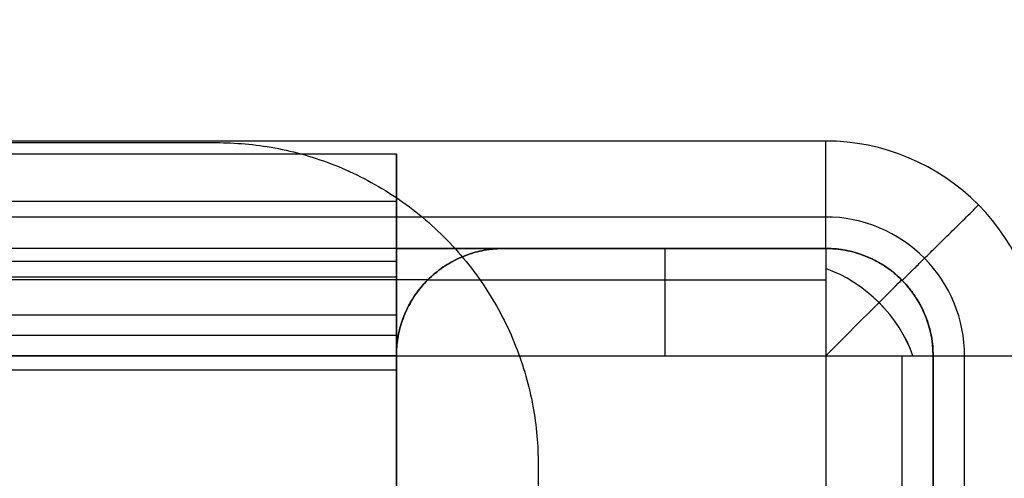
# Model space of a CAD drawing. Header units: millimetres. Extents: x -5.2 to 52, y -94.6 to -40.1.
# Tile 730 of 1056: x 45.486 to 46.403, y -45.235 to -44.808. Entities that reach past the tile are written whole.
import ezdxf

# ---------------------------------------------------------------- set-up
doc = ezdxf.new("R2010")
doc.units = ezdxf.units.MM
doc.header["$MEASUREMENT"] = 0
for name, color, linetype, true_color in [('METALLO', 7, 'Continuous', 0x000000), ('PLASTICA', 7, 'Continuous', 0x000000), ('RUOTE', 7, 'Continuous', 0x000000)]:
    doc.layers.add(name, color=color, linetype=linetype, true_color=true_color)

msp = doc.modelspace()

# ---------------------------------------------------------------- linework, layer by layer
at = {"layer": 'METALLO'}
for points, weights in [([(46.66902, -45.2227, -6.60043), (46.66902, -44.2227, -6.60043), (45.66902, -44.2227, -6.60043)], [1, 0.707106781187, 1]), ([(46.66902, -45.2227, -5.60043), (46.66902, -44.2227, -5.60043), (45.66902, -44.2227, -5.60043)], [1, 0.707106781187, 1]), ([(46.66902, -45.2227, 7.64875), (46.66902, -44.2227, 7.64875), (45.66902, -44.2227, 7.64875)], [1, 0.707106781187, 1]), ([(46.66902, -45.2227, 8.64875), (46.66902, -44.2227, 8.64875), (45.66902, -44.2227, 8.64875)], [1, 0.707106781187, 1]), ([(45.66902, -44.9227, -6.60043), (45.96902, -44.9227, -6.60043), (45.96902, -45.2227, -6.60043)], [1, 0.707106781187, 1]), ([(45.66902, -44.9227, -5.60043), (45.96902, -44.9227, -5.60043), (45.96902, -45.2227, -5.60043)], [1, 0.707106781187, 1]), ([(45.66902, -44.9227, 7.64875), (45.96902, -44.9227, 7.64875), (45.96902, -45.2227, 7.64875)], [1, 0.707106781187, 1]), ([(45.66902, -44.9227, 8.64875), (45.96902, -44.9227, 8.64875), (45.96902, -45.2227, 8.64875)], [1, 0.707106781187, 1]), ([(45.83682, -45.08357, -50.4), (45.83682, -44.93357, -50.4), (45.83682, -44.93357, -50.55)], [1, 0.707106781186, 1]), ([(45.83682, -44.93357, -52.45), (45.83682, -44.93357, -52.6), (45.83682, -45.08357, -52.6)], [1, 0.707106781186, 1]), ([(45.83682, -45.08357, -35.4), (45.83682, -44.93357, -35.4), (45.83682, -44.93357, -35.55)], [1, 0.707106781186, 1]), ([(45.83682, -44.93357, -37.45), (45.83682, -44.93357, -37.6), (45.83682, -45.08357, -37.6)], [1, 0.707106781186, 1]), ([(45.83682, -45.08357, -20.4), (45.83682, -44.93357, -20.4), (45.83682, -44.93357, -20.55)], [1, 0.707106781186, 1]), ([(45.83682, -44.93357, -22.45), (45.83682, -44.93357, -22.6), (45.83682, -45.08357, -22.6)], [1, 0.707106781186, 1]), ([(45.83682, -45.08357, -50.45), (45.83682, -44.98357, -50.45), (45.83682, -44.98357, -50.55)], [1, 0.707106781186, 1]), ([(45.83682, -44.98357, -52.45), (45.83682, -44.98357, -52.55), (45.83682, -45.08357, -52.55)], [1, 0.707106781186, 1]), ([(45.83682, -45.08357, -35.45), (45.83682, -44.98357, -35.45), (45.83682, -44.98357, -35.55)], [1, 0.707106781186, 1]), ([(45.83682, -44.98357, -37.45), (45.83682, -44.98357, -37.55), (45.83682, -45.08357, -37.55)], [1, 0.707106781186, 1]), ([(45.83682, -45.08357, -20.45), (45.83682, -44.98357, -20.45), (45.83682, -44.98357, -20.55)], [1, 0.707106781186, 1]), ([(45.83682, -44.98357, -22.45), (45.83682, -44.98357, -22.55), (45.83682, -45.08357, -22.55)], [1, 0.707106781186, 1]), ([(45.83682, -45.08357, -50.5), (45.83682, -45.03357, -50.5), (45.83682, -45.03357, -50.55)], [1, 0.707106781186, 1]), ([(45.83682, -45.03357, -52.45), (45.83682, -45.03357, -52.5), (45.83682, -45.08357, -52.5)], [1, 0.707106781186, 1]), ([(45.83682, -45.08357, -35.5), (45.83682, -45.03357, -35.5), (45.83682, -45.03357, -35.55)], [1, 0.707106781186, 1]), ([(45.83682, -45.03357, -37.45), (45.83682, -45.03357, -37.5), (45.83682, -45.08357, -37.5)], [1, 0.707106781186, 1]), ([(45.83682, -45.08357, -20.5), (45.83682, -45.03357, -20.5), (45.83682, -45.03357, -20.55)], [1, 0.707106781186, 1]), ([(45.83682, -45.03357, -22.45), (45.83682, -45.03357, -22.5), (45.83682, -45.08357, -22.5)], [1, 0.707106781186, 1])]:
    msp.add_rational_spline(points, weights, degree=2, dxfattribs=at)
for points, degree in [([(1.20355, -44.9227, -6.60043), (23.43629, -44.9227, -6.60043), (45.66902, -44.9227, -6.60043)], 2), ([(1.20355, -44.9227, -5.60043), (23.43629, -44.9227, -5.60043), (45.66902, -44.9227, -5.60043)], 2), ([(1.20355, -44.9227, 7.64875), (23.43629, -44.9227, 7.64875), (45.66902, -44.9227, 7.64875)], 2), ([(1.20355, -44.9227, 8.64875), (23.43629, -44.9227, 8.64875), (45.66902, -44.9227, 8.64875)], 2), ([(45.66902, -44.9227, -6.60043), (45.66902, -44.9227, -6.10043), (45.66902, -44.9227, -5.60043)], 2), ([(45.66902, -44.9227, 7.64875), (45.66902, -44.9227, 8.14875), (45.66902, -44.9227, 8.64875)], 2), ([(45.83682, -44.93357, -50.55), (31.00349, -44.93357, -50.55), (16.17015, -44.93357, -50.55), (1.33682, -44.93357, -50.55)], 3), ([(45.83682, -44.93357, -52.45), (31.00349, -44.93357, -52.45), (16.17015, -44.93357, -52.45), (1.33682, -44.93357, -52.45)], 3), ([(45.83682, -44.93357, -51.5), (23.58682, -44.93357, -51.5), (1.33682, -44.93357, -51.5)], 2), ([(45.83682, -44.93357, -35.55), (31.00349, -44.93357, -35.55), (16.17015, -44.93357, -35.55), (1.33682, -44.93357, -35.55)], 3), ([(45.83682, -44.93357, -37.45), (31.00349, -44.93357, -37.45), (16.17015, -44.93357, -37.45), (1.33682, -44.93357, -37.45)], 3), ([(45.83682, -44.93357, -36.5), (23.58682, -44.93357, -36.5), (1.33682, -44.93357, -36.5)], 2), ([(45.83682, -44.93357, -20.55), (31.00349, -44.93357, -20.55), (16.17015, -44.93357, -20.55), (1.33682, -44.93357, -20.55)], 3), ([(45.83682, -44.93357, -22.45), (31.00349, -44.93357, -22.45), (16.17015, -44.93357, -22.45), (1.33682, -44.93357, -22.45)], 3), ([(45.83682, -44.93357, -21.5), (23.58682, -44.93357, -21.5), (1.33682, -44.93357, -21.5)], 2), ([(45.83682, -44.93357, -50.55), (45.83682, -44.93357, -51.5), (45.83682, -44.93357, -52.45)], 2), ([(45.83682, -45.03357, -50.55), (45.83682, -44.98357, -50.55), (45.83682, -44.93357, -50.55)], 2), ([(45.83682, -45.03357, -52.45), (45.83682, -44.98357, -52.45), (45.83682, -44.93357, -52.45)], 2), ([(45.83682, -45.03357, -51.5), (45.83682, -44.98357, -51.5), (45.83682, -44.93357, -51.5)], 2), ([(45.83682, -44.93357, -35.55), (45.83682, -44.93357, -36.5), (45.83682, -44.93357, -37.45)], 2), ([(45.83682, -45.03357, -35.55), (45.83682, -44.98357, -35.55), (45.83682, -44.93357, -35.55)], 2), ([(45.83682, -45.03357, -37.45), (45.83682, -44.98357, -37.45), (45.83682, -44.93357, -37.45)], 2), ([(45.83682, -45.03357, -36.5), (45.83682, -44.98357, -36.5), (45.83682, -44.93357, -36.5)], 2), ([(45.83682, -44.93357, -20.55), (45.83682, -44.93357, -21.5), (45.83682, -44.93357, -22.45)], 2), ([(45.83682, -45.03357, -20.55), (45.83682, -44.98357, -20.55), (45.83682, -44.93357, -20.55)], 2), ([(45.83682, -45.03357, -22.45), (45.83682, -44.98357, -22.45), (45.83682, -44.93357, -22.45)], 2), ([(45.83682, -45.03357, -21.5), (45.83682, -44.98357, -21.5), (45.83682, -44.93357, -21.5)], 2), ([(45.83682, -44.9775, -50.44393), (23.58682, -44.9775, -50.44393), (1.33682, -44.9775, -50.44393)], 2), ([(45.83682, -44.9775, -52.55607), (23.58682, -44.9775, -52.55607), (1.33682, -44.9775, -52.55607)], 2), ([(45.83682, -44.9775, -35.44393), (23.58682, -44.9775, -35.44393), (1.33682, -44.9775, -35.44393)], 2), ([(45.83682, -44.9775, -37.55607), (23.58682, -44.9775, -37.55607), (1.33682, -44.9775, -37.55607)], 2), ([(45.83682, -44.9775, -20.44393), (23.58682, -44.9775, -20.44393), (1.33682, -44.9775, -20.44393)], 2), ([(45.83682, -44.9775, -22.55607), (23.58682, -44.9775, -22.55607), (1.33682, -44.9775, -22.55607)], 2), ([(45.83682, -45.04821, -50.51464), (45.83682, -45.01285, -50.47929), (45.83682, -44.9775, -50.44393)], 2), ([(45.83682, -45.04821, -52.48536), (45.83682, -45.01285, -52.52071), (45.83682, -44.9775, -52.55607)], 2), ([(45.83682, -45.04821, -35.51464), (45.83682, -45.01285, -35.47929), (45.83682, -44.9775, -35.44393)], 2), ([(45.83682, -45.04821, -37.48536), (45.83682, -45.01285, -37.52071), (45.83682, -44.9775, -37.55607)], 2), ([(45.83682, -45.04821, -20.51464), (45.83682, -45.01285, -20.47929), (45.83682, -44.9775, -20.44393)], 2), ([(45.83682, -45.04821, -22.48536), (45.83682, -45.01285, -22.52071), (45.83682, -44.9775, -22.55607)], 2), ([(45.83682, -44.98357, -50.55), (45.83682, -44.98357, -51.5), (45.83682, -44.98357, -52.45)], 2), ([(45.83682, -44.98357, -35.55), (45.83682, -44.98357, -36.5), (45.83682, -44.98357, -37.45)], 2), ([(45.83682, -44.98357, -20.55), (45.83682, -44.98357, -21.5), (45.83682, -44.98357, -22.45)], 2), ([(45.83682, -45.03357, -50.55), (23.58682, -45.03357, -50.55), (1.33682, -45.03357, -50.55)], 2), ([(45.83682, -45.03357, -52.45), (23.58682, -45.03357, -52.45), (1.33682, -45.03357, -52.45)], 2), ([(45.83682, -45.03357, -51.5), (23.58682, -45.03357, -51.5), (1.33682, -45.03357, -51.5)], 2), ([(45.83682, -45.03357, -35.55), (23.58682, -45.03357, -35.55), (1.33682, -45.03357, -35.55)], 2), ([(45.83682, -45.03357, -37.45), (23.58682, -45.03357, -37.45), (1.33682, -45.03357, -37.45)], 2), ([(45.83682, -45.03357, -36.5), (23.58682, -45.03357, -36.5), (1.33682, -45.03357, -36.5)], 2), ([(45.83682, -45.03357, -20.55), (23.58682, -45.03357, -20.55), (1.33682, -45.03357, -20.55)], 2), ([(45.83682, -45.03357, -22.45), (23.58682, -45.03357, -22.45), (1.33682, -45.03357, -22.45)], 2), ([(45.83682, -45.03357, -21.5), (23.58682, -45.03357, -21.5), (1.33682, -45.03357, -21.5)], 2), ([(45.83682, -45.03357, -50.55), (45.83682, -45.03357, -51.5), (45.83682, -45.03357, -52.45)], 2), ([(45.83682, -45.03357, -35.55), (45.83682, -45.03357, -36.5), (45.83682, -45.03357, -37.45)], 2), ([(45.83682, -45.03357, -20.55), (45.83682, -45.03357, -21.5), (45.83682, -45.03357, -22.45)], 2), ([(45.83682, -45.04821, -50.51464), (23.58682, -45.04821, -50.51464), (1.33682, -45.04821, -50.51464)], 2), ([(45.83682, -45.04821, -52.48536), (23.58682, -45.04821, -52.48536), (1.33682, -45.04821, -52.48536)], 2), ([(45.83682, -45.04821, -35.51464), (23.58682, -45.04821, -35.51464), (1.33682, -45.04821, -35.51464)], 2), ([(45.83682, -45.04821, -37.48536), (23.58682, -45.04821, -37.48536), (1.33682, -45.04821, -37.48536)], 2), ([(45.83682, -45.04821, -20.51464), (23.58682, -45.04821, -20.51464), (1.33682, -45.04821, -20.51464)], 2), ([(45.83682, -45.04821, -22.48536), (23.58682, -45.04821, -22.48536), (1.33682, -45.04821, -22.48536)], 2), ([(45.83682, -45.08357, -50.5), (23.58682, -45.08357, -50.5), (1.33682, -45.08357, -50.5)], 2), ([(45.83682, -45.08357, -52.5), (23.58682, -45.08357, -52.5), (1.33682, -45.08357, -52.5)], 2), ([(45.83682, -45.08357, -50.4), (31.00349, -45.08357, -50.4), (16.17015, -45.08357, -50.4), (1.33682, -45.08357, -50.4)], 3), ([(45.83682, -45.08357, -52.6), (31.00349, -45.08357, -52.6), (16.17015, -45.08357, -52.6), (1.33682, -45.08357, -52.6)], 3), ([(45.83682, -45.08357, -35.5), (23.58682, -45.08357, -35.5), (1.33682, -45.08357, -35.5)], 2), ([(45.83682, -45.08357, -37.5), (23.58682, -45.08357, -37.5), (1.33682, -45.08357, -37.5)], 2), ([(45.83682, -45.08357, -35.4), (31.00349, -45.08357, -35.4), (16.17015, -45.08357, -35.4), (1.33682, -45.08357, -35.4)], 3), ([(45.83682, -45.08357, -37.6), (31.00349, -45.08357, -37.6), (16.17015, -45.08357, -37.6), (1.33682, -45.08357, -37.6)], 3), ([(45.83682, -45.08357, -20.5), (23.58682, -45.08357, -20.5), (1.33682, -45.08357, -20.5)], 2), ([(45.83682, -45.08357, -22.5), (23.58682, -45.08357, -22.5), (1.33682, -45.08357, -22.5)], 2), ([(45.83682, -45.08357, -20.4), (31.00349, -45.08357, -20.4), (16.17015, -45.08357, -20.4), (1.33682, -45.08357, -20.4)], 3), ([(45.83682, -45.08357, -22.6), (31.00349, -45.08357, -22.6), (16.17015, -45.08357, -22.6), (1.33682, -45.08357, -22.6)], 3), ([(45.83682, -45.12136, -50.5), (45.83682, -45.10246, -50.5), (45.83682, -45.08357, -50.5)], 2), ([(45.83682, -45.08357, -52.5), (45.83682, -45.10246, -52.5), (45.83682, -45.12136, -52.5)], 2), ([(45.83682, -45.12136, -50.4), (45.83682, -45.10246, -50.4), (45.83682, -45.08357, -50.4)], 2), ([(45.83682, -45.08357, -52.6), (45.83682, -45.10246, -52.6), (45.83682, -45.12136, -52.6)], 2), ([(45.83682, -45.08357, -50.5), (45.83682, -45.08357, -50.45), (45.83682, -45.08357, -50.4)], 2), ([(45.83682, -45.08357, -52.5), (45.83682, -45.08357, -52.55), (45.83682, -45.08357, -52.6)], 2), ([(45.83682, -45.12136, -50.45), (45.83682, -45.10246, -50.45), (45.83682, -45.08357, -50.45)], 2), ([(45.83682, -45.08357, -52.55), (45.83682, -45.10246, -52.55), (45.83682, -45.12136, -52.55)], 2), ([(45.83682, -45.12136, -35.5), (45.83682, -45.10246, -35.5), (45.83682, -45.08357, -35.5)], 2), ([(45.83682, -45.08357, -37.5), (45.83682, -45.10246, -37.5), (45.83682, -45.12136, -37.5)], 2), ([(45.83682, -45.12136, -35.4), (45.83682, -45.10246, -35.4), (45.83682, -45.08357, -35.4)], 2), ([(45.83682, -45.08357, -37.6), (45.83682, -45.10246, -37.6), (45.83682, -45.12136, -37.6)], 2), ([(45.83682, -45.08357, -35.5), (45.83682, -45.08357, -35.45), (45.83682, -45.08357, -35.4)], 2), ([(45.83682, -45.08357, -37.5), (45.83682, -45.08357, -37.55), (45.83682, -45.08357, -37.6)], 2), ([(45.83682, -45.12136, -35.45), (45.83682, -45.10246, -35.45), (45.83682, -45.08357, -35.45)], 2), ([(45.83682, -45.08357, -37.55), (45.83682, -45.10246, -37.55), (45.83682, -45.12136, -37.55)], 2), ([(45.83682, -45.12136, -20.5), (45.83682, -45.10246, -20.5), (45.83682, -45.08357, -20.5)], 2), ([(45.83682, -45.08357, -22.5), (45.83682, -45.10246, -22.5), (45.83682, -45.12136, -22.5)], 2), ([(45.83682, -45.12136, -20.4), (45.83682, -45.10246, -20.4), (45.83682, -45.08357, -20.4)], 2), ([(45.83682, -45.08357, -22.6), (45.83682, -45.10246, -22.6), (45.83682, -45.12136, -22.6)], 2), ([(45.83682, -45.08357, -20.5), (45.83682, -45.08357, -20.45), (45.83682, -45.08357, -20.4)], 2), ([(45.83682, -45.08357, -22.5), (45.83682, -45.08357, -22.55), (45.83682, -45.08357, -22.6)], 2), ([(45.83682, -45.12136, -20.45), (45.83682, -45.10246, -20.45), (45.83682, -45.08357, -20.45)], 2), ([(45.83682, -45.08357, -22.55), (45.83682, -45.10246, -22.55), (45.83682, -45.12136, -22.55)], 2), ([(45.83682, -45.10246, -50.5), (23.58682, -45.10246, -50.5), (1.33682, -45.10246, -50.5)], 2), ([(45.83682, -45.10246, -52.5), (23.58682, -45.10246, -52.5), (1.33682, -45.10246, -52.5)], 2), ([(45.83682, -45.10246, -50.4), (23.58682, -45.10246, -50.4), (1.33682, -45.10246, -50.4)], 2), ([(45.83682, -45.10246, -52.6), (23.58682, -45.10246, -52.6), (1.33682, -45.10246, -52.6)], 2), ([(45.83682, -45.10246, -35.5), (23.58682, -45.10246, -35.5), (1.33682, -45.10246, -35.5)], 2), ([(45.83682, -45.10246, -37.5), (23.58682, -45.10246, -37.5), (1.33682, -45.10246, -37.5)], 2), ([(45.83682, -45.10246, -35.4), (23.58682, -45.10246, -35.4), (1.33682, -45.10246, -35.4)], 2), ([(45.83682, -45.10246, -37.6), (23.58682, -45.10246, -37.6), (1.33682, -45.10246, -37.6)], 2), ([(45.83682, -45.10246, -20.5), (23.58682, -45.10246, -20.5), (1.33682, -45.10246, -20.5)], 2), ([(45.83682, -45.10246, -22.5), (23.58682, -45.10246, -22.5), (1.33682, -45.10246, -22.5)], 2), ([(45.83682, -45.10246, -20.4), (23.58682, -45.10246, -20.4), (1.33682, -45.10246, -20.4)], 2), ([(45.83682, -45.10246, -22.6), (23.58682, -45.10246, -22.6), (1.33682, -45.10246, -22.6)], 2), ([(45.83682, -45.10246, -50.5), (45.83682, -45.10246, -50.45), (45.83682, -45.10246, -50.4)], 2), ([(45.83682, -45.10246, -52.5), (45.83682, -45.10246, -52.55), (45.83682, -45.10246, -52.6)], 2), ([(45.83682, -45.10246, -35.5), (45.83682, -45.10246, -35.45), (45.83682, -45.10246, -35.4)], 2), ([(45.83682, -45.10246, -37.5), (45.83682, -45.10246, -37.55), (45.83682, -45.10246, -37.6)], 2), ([(45.83682, -45.10246, -20.5), (45.83682, -45.10246, -20.45), (45.83682, -45.10246, -20.4)], 2), ([(45.83682, -45.10246, -22.5), (45.83682, -45.10246, -22.55), (45.83682, -45.10246, -22.6)], 2), ([(45.83682, -45.12136, -50.5), (23.58682, -45.12136, -50.5), (1.33682, -45.12136, -50.5)], 2), ([(45.83682, -45.12136, -52.5), (23.58682, -45.12136, -52.5), (1.33682, -45.12136, -52.5)], 2), ([(45.83682, -45.12136, -50.4), (23.58682, -45.12136, -50.4), (1.33682, -45.12136, -50.4)], 2), ([(45.83682, -45.12136, -52.6), (23.58682, -45.12136, -52.6), (1.33682, -45.12136, -52.6)], 2), ([(1.33682, -45.12136, -50.45), (23.58682, -45.12136, -50.45), (45.83682, -45.12136, -50.45)], 2), ([(45.83682, -45.12136, -52.55), (23.58682, -45.12136, -52.55), (1.33682, -45.12136, -52.55)], 2), ([(45.83682, -45.12136, -35.5), (23.58682, -45.12136, -35.5), (1.33682, -45.12136, -35.5)], 2), ([(45.83682, -45.12136, -37.5), (23.58682, -45.12136, -37.5), (1.33682, -45.12136, -37.5)], 2), ([(45.83682, -45.12136, -35.4), (23.58682, -45.12136, -35.4), (1.33682, -45.12136, -35.4)], 2), ([(45.83682, -45.12136, -37.6), (23.58682, -45.12136, -37.6), (1.33682, -45.12136, -37.6)], 2), ([(1.33682, -45.12136, -35.45), (23.58682, -45.12136, -35.45), (45.83682, -45.12136, -35.45)], 2), ([(45.83682, -45.12136, -37.55), (23.58682, -45.12136, -37.55), (1.33682, -45.12136, -37.55)], 2), ([(45.83682, -45.12136, -20.5), (23.58682, -45.12136, -20.5), (1.33682, -45.12136, -20.5)], 2), ([(45.83682, -45.12136, -22.5), (23.58682, -45.12136, -22.5), (1.33682, -45.12136, -22.5)], 2), ([(45.83682, -45.12136, -20.4), (23.58682, -45.12136, -20.4), (1.33682, -45.12136, -20.4)], 2), ([(45.83682, -45.12136, -22.6), (23.58682, -45.12136, -22.6), (1.33682, -45.12136, -22.6)], 2), ([(1.33682, -45.12136, -20.45), (23.58682, -45.12136, -20.45), (45.83682, -45.12136, -20.45)], 2), ([(45.83682, -45.12136, -22.55), (23.58682, -45.12136, -22.55), (1.33682, -45.12136, -22.55)], 2), ([(45.83682, -45.12136, -50.4), (45.83682, -45.12136, -50.45), (45.83682, -45.12136, -50.5)], 2), ([(45.83682, -45.12136, -52.5), (45.83682, -45.12136, -52.55), (45.83682, -45.12136, -52.6)], 2), ([(45.83682, -45.12136, -35.4), (45.83682, -45.12136, -35.45), (45.83682, -45.12136, -35.5)], 2), ([(45.83682, -45.12136, -37.5), (45.83682, -45.12136, -37.55), (45.83682, -45.12136, -37.6)], 2), ([(45.83682, -45.12136, -20.4), (45.83682, -45.12136, -20.45), (45.83682, -45.12136, -20.5)], 2), ([(45.83682, -45.12136, -22.5), (45.83682, -45.12136, -22.55), (45.83682, -45.12136, -22.6)], 2), ([(45.96902, -45.2227, -6.60043), (45.96902, -45.2227, -6.10043), (45.96902, -45.2227, -5.60043)], 2), ([(45.96902, -45.2227, -6.60043), (45.96902, -67.48259, -6.60043), (45.96902, -89.74248, -6.60043)], 2), ([(45.96902, -45.2227, -5.60043), (45.96902, -67.48259, -5.60043), (45.96902, -89.74248, -5.60043)], 2), ([(45.96902, -45.2227, 7.64875), (45.96902, -45.2227, 8.14875), (45.96902, -45.2227, 8.64875)], 2), ([(45.96902, -45.2227, 7.64875), (45.96902, -67.48259, 7.64875), (45.96902, -89.74248, 7.64875)], 2), ([(45.96902, -45.2227, 8.64875), (45.96902, -67.48259, 8.64875), (45.96902, -89.74248, 8.64875)], 2)]:
    msp.add_open_spline(points, degree=degree, dxfattribs=at)
at = {"layer": 'PLASTICA'}
for p, q in [((46.23682, -44.92136, -23), (1.43682, -44.92136, -23)), ((46.23682, -44.92136, -8), (1.43682, -44.92136, -8)), ((46.23682, -44.92136, -38), (1.43682, -44.92136, -38))]:
    msp.add_line(p, q, dxfattribs=at)
at = {"layer": 'PLASTICA', "extrusion": (0.503912, 0.503912, 0.701531)}
for centre in [(-64.59999, -27.20601, -25.67518), (-64.59999, -16.51643, -15.15221), (-64.59999, -37.89559, -36.19816)]:
    msp.add_arc(centre, 0.1, 234.93041, 305.06959, dxfattribs=at)
at = {"layer": 'PLASTICA', "extrusion": (0.707107, -0.707107, 0)}
for centre in [(0.78875, -37.4, 64.59999), (0.78875, -22.4, 64.59999), (0.78875, -52.4, 64.59999)]:
    msp.add_arc(centre, 0.1, 270, 0, dxfattribs=at)
at = {"layer": 'PLASTICA'}
for points, weights in [([(46.23682, -45.02136, -22.9), (46.23682, -45.02136, -23), (46.23682, -44.92136, -23)], [1, 0.707106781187, 1]), ([(46.23682, -45.02136, -7.9), (46.23682, -45.02136, -8), (46.23682, -44.92136, -8)], [1, 0.707106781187, 1]), ([(46.23682, -45.02136, -37.9), (46.23682, -45.02136, -38), (46.23682, -44.92136, -38)], [1, 0.707106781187, 1]), ([(46.308, -45.05109, -22.9), (46.308, -45.05109, -23), (46.37919, -44.98081, -23)], [1, 0.707106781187, 1]), ([(46.308, -45.05109, -7.9), (46.308, -45.05109, -8), (46.37919, -44.98081, -8)], [1, 0.707106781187, 1]), ([(46.308, -45.05109, -37.9), (46.308, -45.05109, -38), (46.37919, -44.98081, -38)], [1, 0.707106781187, 1]), ([(45.83682, -45.12136, -36.5), (45.83682, -45.02136, -36.5), (45.93682, -45.02136, -36.5)], [1, 0.707106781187, 1]), ([(45.83682, -45.12136, -21.5), (45.83682, -45.02136, -21.5), (45.93682, -45.02136, -21.5)], [1, 0.707106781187, 1]), ([(45.83682, -45.12136, -51.5), (45.83682, -45.02136, -51.5), (45.93682, -45.02136, -51.5)], [1, 0.707106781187, 1]), ([(46.08682, -45.02136, -37.4), (46.08682, -45.02136, -37.5), (46.08682, -45.12136, -37.5)], [1, 0.707106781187, 1]), ([(46.08682, -45.02136, -22.4), (46.08682, -45.02136, -22.5), (46.08682, -45.12136, -22.5)], [1, 0.707106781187, 1]), ([(46.08682, -45.02136, -52.4), (46.08682, -45.02136, -52.5), (46.08682, -45.12136, -52.5)], [1, 0.707106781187, 1]), ([(46.23682, -45.02136, -37.4), (46.23682, -45.02136, -37.5), (46.23682, -45.12136, -37.5)], [1, 0.707106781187, 1]), ([(46.23682, -45.02136, -22.5), (46.33682, -45.02136, -22.5), (46.33682, -45.12136, -22.5)], [1, 0.707106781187, 1]), ([(46.33682, -45.12136, -37.4), (46.33682, -45.02136, -37.4), (46.23682, -45.02136, -37.4)], [1, 0.707106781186, 1]), ([(46.23682, -45.02136, -30.01), (46.33682, -45.02136, -30.01), (46.33682, -45.12136, -30.01)], [1, 0.707106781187, 1]), ([(46.33682, -45.12136, -22.5), (46.33682, -45.02136, -22.5), (46.23682, -45.02136, -22.5)], [1, 0.707106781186, 1]), ([(46.33682, -45.12136, -22.75), (46.33682, -45.02136, -22.75), (46.23682, -45.02136, -22.75)], [1, 0.707106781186, 1]), ([(46.23682, -45.02136, -22.4), (46.23682, -45.02136, -22.5), (46.23682, -45.12136, -22.5)], [1, 0.707106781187, 1]), ([(46.23682, -45.02136, -7.5), (46.33682, -45.02136, -7.5), (46.33682, -45.12136, -7.5)], [1, 0.707106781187, 1]), ([(46.33682, -45.12136, -22.4), (46.33682, -45.02136, -22.4), (46.23682, -45.02136, -22.4)], [1, 0.707106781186, 1]), ([(46.23682, -45.02136, -15.01), (46.33682, -45.02136, -15.01), (46.33682, -45.12136, -15.01)], [1, 0.707106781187, 1]), ([(46.33682, -45.12136, -7.5), (46.33682, -45.02136, -7.5), (46.23682, -45.02136, -7.5)], [1, 0.707106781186, 1]), ([(46.33682, -45.12136, -7.75), (46.33682, -45.02136, -7.75), (46.23682, -45.02136, -7.75)], [1, 0.707106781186, 1]), ([(46.23682, -45.02136, -52.4), (46.23682, -45.02136, -52.5), (46.23682, -45.12136, -52.5)], [1, 0.707106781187, 1]), ([(46.23682, -45.02136, -37.5), (46.33682, -45.02136, -37.5), (46.33682, -45.12136, -37.5)], [1, 0.707106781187, 1]), ([(46.33682, -45.12136, -52.4), (46.33682, -45.02136, -52.4), (46.23682, -45.02136, -52.4)], [1, 0.707106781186, 1]), ([(46.23682, -45.02136, -45.01), (46.33682, -45.02136, -45.01), (46.33682, -45.12136, -45.01)], [1, 0.707106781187, 1]), ([(46.33682, -45.12136, -37.5), (46.33682, -45.02136, -37.5), (46.23682, -45.02136, -37.5)], [1, 0.707106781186, 1]), ([(46.33682, -45.12136, -37.75), (46.33682, -45.02136, -37.75), (46.23682, -45.02136, -37.75)], [1, 0.707106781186, 1]), ([(46.23682, -45.12136, -37.5), (46.33682, -45.12136, -37.5), (46.33682, -45.12136, -37.4)], [1, 0.707106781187, 1]), ([(46.23682, -45.12136, -22.5), (46.33682, -45.12136, -22.5), (46.33682, -45.12136, -22.4)], [1, 0.707106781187, 1]), ([(46.23682, -45.12136, -52.5), (46.33682, -45.12136, -52.5), (46.33682, -45.12136, -52.4)], [1, 0.707106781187, 1]), ([(46.33682, -45.12136, -22.9), (46.33682, -45.12136, -23), (46.43682, -45.12136, -23)], [1, 0.707106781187, 1]), ([(46.33682, -45.12136, -7.9), (46.33682, -45.12136, -8), (46.43682, -45.12136, -8)], [1, 0.707106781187, 1]), ([(46.33682, -45.12136, -37.9), (46.33682, -45.12136, -38), (46.43682, -45.12136, -38)], [1, 0.707106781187, 1])]:
    msp.add_rational_spline(points, weights, degree=2, dxfattribs=at)
for points, knots in [([(46.43682, -45.12136, -23), (46.43717, -45.06938, -23), (46.39375, -44.96522, -23), (46.28968, -44.92099, -23), (46.23682, -44.92136, -23)], [0, 0, 0, 0, 0.1557943, 0.3141572, 0.3141572, 0.3141572, 0.3141572]), ([(46.43682, -45.12136, -8), (46.43717, -45.06938, -8), (46.39375, -44.96522, -8), (46.28968, -44.92099, -8), (46.23682, -44.92136, -8)], [0, 0, 0, 0, 0.1557943, 0.3141572, 0.3141572, 0.3141572, 0.3141572]), ([(46.43682, -45.12136, -38), (46.43717, -45.06938, -38), (46.39375, -44.96522, -38), (46.28968, -44.92099, -38), (46.23682, -44.92136, -38)], [0, 0, 0, 0, 0.1557943, 0.3141572, 0.3141572, 0.3141572, 0.3141572]), ([(46.36611, -45.12136, -22.97071), (46.36633, -45.08776, -22.97071), (46.33826, -45.02043, -22.97071), (46.27099, -44.99183, -22.97071), (46.23682, -44.99207, -22.97071)], [0, 0, 0, 0, 0.1557943, 0.3141572, 0.3141572, 0.3141572, 0.3141572]), ([(46.36611, -45.12136, -7.97071), (46.36633, -45.08776, -7.97071), (46.33826, -45.02043, -7.97071), (46.27099, -44.99183, -7.97071), (46.23682, -44.99207, -7.97071)], [0, 0, 0, 0, 0.1557943, 0.3141572, 0.3141572, 0.3141572, 0.3141572]), ([(46.36611, -45.12136, -37.97071), (46.36633, -45.08776, -37.97071), (46.33826, -45.02043, -37.97071), (46.27099, -44.99183, -37.97071), (46.23682, -44.99207, -37.97071)], [0, 0, 0, 0, 0.1557943, 0.3141572, 0.3141572, 0.3141572, 0.3141572]), ([(45.93682, -45.02136, -35.4), (45.93143, -45.02136, -35.40539), (45.92043, -45.02225, -35.41639), (45.90398, -45.02638, -35.43284), (45.88787, -45.03355, -35.44895), (45.87291, -45.04373, -35.46391), (45.85989, -45.0566, -35.47693), (45.84947, -45.07157, -35.48735), (45.84205, -45.08788, -35.49477), (45.83775, -45.10463, -35.49907), (45.83682, -45.11595, -35.5), (45.83682, -45.12136, -35.5)], [-0.1907677, -0.1907677, -0.1907677, -0.1907677, -0.1679109, -0.1441266, -0.1200704, -0.0964644, -0.0739651, -0.0530282, -0.0338232, -0.0162417, 0, 0, 0, 0]), ([(45.83682, -45.12136, -37.5), (45.83682, -45.11595, -37.5), (45.83775, -45.10463, -37.49907), (45.84205, -45.08788, -37.49477), (45.84947, -45.07157, -37.48735), (45.85989, -45.0566, -37.47693), (45.87291, -45.04373, -37.46391), (45.88787, -45.03355, -37.44895), (45.90398, -45.02638, -37.43284), (45.92043, -45.02225, -37.41639), (45.93143, -45.02136, -37.40539), (45.93682, -45.02136, -37.4)], [0, 0, 0, 0, 0.0162417, 0.0338232, 0.0530282, 0.0739651, 0.0964644, 0.1200704, 0.1441266, 0.1679109, 0.1907677, 0.1907677, 0.1907677, 0.1907677]), ([(45.93682, -45.02136, -20.4), (45.93143, -45.02136, -20.40539), (45.92043, -45.02225, -20.41639), (45.90398, -45.02638, -20.43284), (45.88787, -45.03355, -20.44895), (45.87291, -45.04373, -20.46391), (45.85989, -45.0566, -20.47693), (45.84947, -45.07157, -20.48735), (45.84205, -45.08788, -20.49477), (45.83775, -45.10463, -20.49907), (45.83682, -45.11595, -20.5), (45.83682, -45.12136, -20.5)], [-0.1907677, -0.1907677, -0.1907677, -0.1907677, -0.1679109, -0.1441266, -0.1200704, -0.0964644, -0.0739651, -0.0530282, -0.0338232, -0.0162417, 0, 0, 0, 0]), ([(45.83682, -45.12136, -22.5), (45.83682, -45.11595, -22.5), (45.83775, -45.10463, -22.49907), (45.84205, -45.08788, -22.49477), (45.84947, -45.07157, -22.48735), (45.85989, -45.0566, -22.47693), (45.87291, -45.04373, -22.46391), (45.88787, -45.03355, -22.44895), (45.90398, -45.02638, -22.43284), (45.92043, -45.02225, -22.41639), (45.93143, -45.02136, -22.40539), (45.93682, -45.02136, -22.4)], [0, 0, 0, 0, 0.0162417, 0.0338232, 0.0530282, 0.0739651, 0.0964644, 0.1200704, 0.1441266, 0.1679109, 0.1907677, 0.1907677, 0.1907677, 0.1907677]), ([(45.93682, -45.02136, -50.4), (45.93143, -45.02136, -50.40539), (45.92043, -45.02225, -50.41639), (45.90398, -45.02638, -50.43284), (45.88787, -45.03355, -50.44895), (45.87291, -45.04373, -50.46391), (45.85989, -45.0566, -50.47693), (45.84947, -45.07157, -50.48735), (45.84205, -45.08788, -50.49477), (45.83775, -45.10463, -50.49907), (45.83682, -45.11595, -50.5), (45.83682, -45.12136, -50.5)], [-0.1907677, -0.1907677, -0.1907677, -0.1907677, -0.1679109, -0.1441266, -0.1200704, -0.0964644, -0.0739651, -0.0530282, -0.0338232, -0.0162417, 0, 0, 0, 0]), ([(45.83682, -45.12136, -52.5), (45.83682, -45.11595, -52.5), (45.83775, -45.10463, -52.49907), (45.84205, -45.08788, -52.49477), (45.84947, -45.07157, -52.48735), (45.85989, -45.0566, -52.47693), (45.87291, -45.04373, -52.46391), (45.88787, -45.03355, -52.44895), (45.90398, -45.02638, -52.43284), (45.92043, -45.02225, -52.41639), (45.93143, -45.02136, -52.40539), (45.93682, -45.02136, -52.4)], [0, 0, 0, 0, 0.0162417, 0.0338232, 0.0530282, 0.0739651, 0.0964644, 0.1200704, 0.1441266, 0.1679109, 0.1907677, 0.1907677, 0.1907677, 0.1907677]), ([(46.33682, -45.12136, -22.9), (46.33699, -45.09537, -22.9), (46.31528, -45.04329, -22.9), (46.26325, -45.02118, -22.9), (46.23682, -45.02136, -22.9)], [0, 0, 0, 0, 0.1557943, 0.3141572, 0.3141572, 0.3141572, 0.3141572]), ([(46.33682, -45.12136, -7.9), (46.33699, -45.09537, -7.9), (46.31528, -45.04329, -7.9), (46.26325, -45.02118, -7.9), (46.23682, -45.02136, -7.9)], [0, 0, 0, 0, 0.1557943, 0.3141572, 0.3141572, 0.3141572, 0.3141572]), ([(46.33682, -45.12136, -37.9), (46.33699, -45.09537, -37.9), (46.31528, -45.04329, -37.9), (46.26325, -45.02118, -37.9), (46.23682, -45.02136, -37.9)], [0, 0, 0, 0, 0.1557943, 0.3141572, 0.3141572, 0.3141572, 0.3141572])]:
    msp.add_open_spline(points, degree=3, knots=knots, dxfattribs=at)
for points in [[(46.23682, -44.99207, -22.97071), (23.83682, -44.99207, -22.97071), (1.43682, -44.99207, -22.97071)], [(46.23682, -44.99207, -7.97071), (23.83682, -44.99207, -7.97071), (1.43682, -44.99207, -7.97071)], [(46.23682, -44.99207, -37.97071), (23.83682, -44.99207, -37.97071), (1.43682, -44.99207, -37.97071)], [(45.93682, -45.02136, -35.4), (23.63682, -45.02136, -35.4), (1.33682, -45.02136, -35.4)], [(46.23682, -45.02136, -30), (23.78682, -45.02136, -30), (1.33682, -45.02136, -30)], [(45.93682, -45.02136, -20.4), (23.63682, -45.02136, -20.4), (1.33682, -45.02136, -20.4)], [(46.23682, -45.02136, -15), (23.78682, -45.02136, -15), (1.33682, -45.02136, -15)], [(45.93682, -45.02136, -50.4), (23.63682, -45.02136, -50.4), (1.33682, -45.02136, -50.4)], [(46.23682, -45.02136, -45), (23.78682, -45.02136, -45), (1.33682, -45.02136, -45)], [(46.23682, -45.02136, -22.5), (23.83682, -45.02136, -22.5), (1.43682, -45.02136, -22.5)], [(46.23682, -45.02136, -22.9), (23.83682, -45.02136, -22.9), (1.43682, -45.02136, -22.9)], [(46.23682, -45.02136, -22.75), (23.83682, -45.02136, -22.75), (1.43682, -45.02136, -22.75)], [(46.23682, -45.02136, -7.5), (23.83682, -45.02136, -7.5), (1.43682, -45.02136, -7.5)], [(46.23682, -45.02136, -7.9), (23.83682, -45.02136, -7.9), (1.43682, -45.02136, -7.9)], [(46.23682, -45.02136, -7.75), (23.83682, -45.02136, -7.75), (1.43682, -45.02136, -7.75)], [(46.23682, -45.02136, -37.5), (23.83682, -45.02136, -37.5), (1.43682, -45.02136, -37.5)], [(46.23682, -45.02136, -37.9), (23.83682, -45.02136, -37.9), (1.43682, -45.02136, -37.9)], [(46.23682, -45.02136, -37.75), (23.83682, -45.02136, -37.75), (1.43682, -45.02136, -37.75)], [(45.83682, -45.02136, -22.5), (23.83682, -45.02136, -22.5), (1.83682, -45.02136, -22.5)], [(45.83682, -45.02136, -7.5), (23.83682, -45.02136, -7.5), (1.83682, -45.02136, -7.5)], [(45.83682, -45.02136, -37.5), (23.83682, -45.02136, -37.5), (1.83682, -45.02136, -37.5)], [(45.83682, -45.02136, -22.5), (46.03682, -45.02136, -22.5), (46.23682, -45.02136, -22.5)], [(45.83682, -45.52136, -22.5), (45.83682, -45.27136, -22.5), (45.83682, -45.02136, -22.5)], [(45.83682, -45.02136, -7.5), (46.03682, -45.02136, -7.5), (46.23682, -45.02136, -7.5)], [(45.83682, -45.52136, -7.5), (45.83682, -45.27136, -7.5), (45.83682, -45.02136, -7.5)], [(45.83682, -45.02136, -37.5), (46.03682, -45.02136, -37.5), (46.23682, -45.02136, -37.5)], [(45.83682, -45.52136, -37.5), (45.83682, -45.27136, -37.5), (45.83682, -45.02136, -37.5)], [(45.93682, -45.02136, -35.4), (45.93682, -45.02136, -36.4), (45.93682, -45.02136, -37.4)], [(45.93682, -45.02136, -37.4), (46.08682, -45.02136, -37.4), (46.23682, -45.02136, -37.4)], [(45.93682, -45.02136, -20.4), (45.93682, -45.02136, -21.4), (45.93682, -45.02136, -22.4)], [(45.93682, -45.02136, -22.4), (46.08682, -45.02136, -22.4), (46.23682, -45.02136, -22.4)], [(45.93682, -45.02136, -50.4), (45.93682, -45.02136, -51.4), (45.93682, -45.02136, -52.4)], [(45.93682, -45.02136, -52.4), (46.08682, -45.02136, -52.4), (46.23682, -45.02136, -52.4)], [(46.23682, -45.02136, -37.4), (46.23682, -45.02136, -29.95), (46.23682, -45.02136, -22.5)], [(46.23682, -45.02136, -22.5), (46.23682, -45.02136, -22.7), (46.23682, -45.02136, -22.9)], [(46.23682, -45.02136, -22.4), (46.23682, -45.02136, -14.95), (46.23682, -45.02136, -7.5)], [(46.23682, -45.02136, -7.5), (46.23682, -45.02136, -7.7), (46.23682, -45.02136, -7.9)], [(46.23682, -45.02136, -52.4), (46.23682, -45.02136, -44.95), (46.23682, -45.02136, -37.5)], [(46.23682, -45.02136, -37.5), (46.23682, -45.02136, -37.7), (46.23682, -45.02136, -37.9)], [(45.86611, -45.05065, -35.47071), (23.61611, -45.05065, -35.47071), (1.36611, -45.05065, -35.47071)], [(45.86611, -45.05065, -20.47071), (23.61611, -45.05065, -20.47071), (1.36611, -45.05065, -20.47071)], [(45.86611, -45.05065, -50.47071), (23.61611, -45.05065, -50.47071), (1.36611, -45.05065, -50.47071)], [(45.86611, -45.05065, -35.47071), (45.86611, -45.05065, -36.47071), (45.86611, -45.05065, -37.47071)], [(45.86611, -45.05065, -37.47071), (46.05146, -45.05065, -37.47071), (46.23682, -45.05065, -37.47071)], [(45.86611, -45.05065, -20.47071), (45.86611, -45.05065, -21.47071), (45.86611, -45.05065, -22.47071)], [(45.86611, -45.05065, -22.47071), (46.05146, -45.05065, -22.47071), (46.23682, -45.05065, -22.47071)], [(45.86611, -45.05065, -50.47071), (45.86611, -45.05065, -51.47071), (45.86611, -45.05065, -52.47071)], [(45.86611, -45.05065, -52.47071), (46.05146, -45.05065, -52.47071), (46.23682, -45.05065, -52.47071)], [(46.30753, -45.05065, -37.4), (46.30753, -45.05065, -29.95), (46.30753, -45.05065, -22.5)], [(46.30753, -45.05065, -22.5), (46.30753, -45.05065, -22.7), (46.30753, -45.05065, -22.9)], [(46.30753, -45.05065, -22.4), (46.30753, -45.05065, -14.95), (46.30753, -45.05065, -7.5)], [(46.30753, -45.05065, -7.5), (46.30753, -45.05065, -7.7), (46.30753, -45.05065, -7.9)], [(46.30753, -45.05065, -52.4), (46.30753, -45.05065, -44.95), (46.30753, -45.05065, -37.5)], [(46.30753, -45.05065, -37.5), (46.30753, -45.05065, -37.7), (46.30753, -45.05065, -37.9)], [(45.83682, -45.12136, -35.5), (23.63682, -45.12136, -35.5), (1.43682, -45.12136, -35.5)], [(45.83682, -45.12136, -20.5), (23.63682, -45.12136, -20.5), (1.43682, -45.12136, -20.5)], [(45.83682, -45.12136, -50.5), (23.63682, -45.12136, -50.5), (1.43682, -45.12136, -50.5)], [(45.83682, -45.24818, -35.5), (45.83682, -45.18477, -35.5), (45.83682, -45.12136, -35.5)], [(45.83682, -45.12136, -35.5), (45.83682, -45.12136, -36.5), (45.83682, -45.12136, -37.5)], [(45.83682, -45.12136, -37.5), (45.83682, -46.07136, -37.5), (45.83682, -47.02136, -37.5)], [(45.83682, -45.12136, -37.5), (46.03682, -45.12136, -37.5), (46.23682, -45.12136, -37.5)], [(45.83682, -45.12136, -36.5), (45.83682, -46.07136, -36.5), (45.83682, -47.02136, -36.5)], [(45.83682, -45.24818, -20.5), (45.83682, -45.18477, -20.5), (45.83682, -45.12136, -20.5)], [(45.83682, -45.12136, -20.5), (45.83682, -45.12136, -21.5), (45.83682, -45.12136, -22.5)], [(45.83682, -45.12136, -22.5), (45.83682, -46.07136, -22.5), (45.83682, -47.02136, -22.5)], [(45.83682, -45.12136, -22.5), (46.03682, -45.12136, -22.5), (46.23682, -45.12136, -22.5)], [(45.83682, -45.12136, -21.5), (45.83682, -46.07136, -21.5), (45.83682, -47.02136, -21.5)], [(45.83682, -45.24818, -50.5), (45.83682, -45.18477, -50.5), (45.83682, -45.12136, -50.5)], [(45.83682, -45.12136, -50.5), (45.83682, -45.12136, -51.5), (45.83682, -45.12136, -52.5)], [(45.83682, -45.12136, -52.5), (45.83682, -46.07136, -52.5), (45.83682, -47.02136, -52.5)], [(45.83682, -45.12136, -52.5), (46.03682, -45.12136, -52.5), (46.23682, -45.12136, -52.5)], [(45.83682, -45.12136, -51.5), (45.83682, -46.07136, -51.5), (45.83682, -47.02136, -51.5)], [(46.23682, -45.12136, -37.5), (46.23682, -67.52136, -37.5), (46.23682, -89.92136, -37.5)], [(46.23682, -45.12136, -22.5), (46.23682, -67.52136, -22.5), (46.23682, -89.92136, -22.5)], [(46.23682, -45.12136, -52.5), (46.23682, -67.52136, -52.5), (46.23682, -89.92136, -52.5)], [(46.30753, -45.12136, -37.47071), (46.30753, -67.52136, -37.47071), (46.30753, -89.92136, -37.47071)], [(46.30753, -45.12136, -22.47071), (46.30753, -67.52136, -22.47071), (46.30753, -89.92136, -22.47071)], [(46.30753, -45.12136, -52.47071), (46.30753, -67.52136, -52.47071), (46.30753, -89.92136, -52.47071)], [(46.33682, -45.12136, -37.4), (46.33682, -67.52136, -37.4), (46.33682, -89.92136, -37.4)], [(46.33682, -45.12136, -37.4), (46.33682, -45.12136, -29.95), (46.33682, -45.12136, -22.5)], [(46.33682, -45.12136, -22.5), (46.33682, -45.32136, -22.5), (46.33682, -45.52136, -22.5)], [(46.33682, -89.92136, -30), (46.33682, -67.52136, -30), (46.33682, -45.12136, -30)], [(46.33682, -89.92136, -22.5), (46.33682, -67.52136, -22.5), (46.33682, -45.12136, -22.5)], [(46.33682, -89.92136, -22.9), (46.33682, -67.52136, -22.9), (46.33682, -45.12136, -22.9)], [(46.33682, -45.12136, -22.5), (46.33682, -45.12136, -22.7), (46.33682, -45.12136, -22.9)], [(46.33682, -89.92136, -22.75), (46.33682, -67.52136, -22.75), (46.33682, -45.12136, -22.75)], [(46.33682, -45.12136, -22.4), (46.33682, -67.52136, -22.4), (46.33682, -89.92136, -22.4)], [(46.33682, -45.12136, -22.4), (46.33682, -45.12136, -14.95), (46.33682, -45.12136, -7.5)], [(46.33682, -45.12136, -7.5), (46.33682, -45.32136, -7.5), (46.33682, -45.52136, -7.5)], [(46.33682, -89.92136, -15), (46.33682, -67.52136, -15), (46.33682, -45.12136, -15)], [(46.33682, -89.92136, -7.5), (46.33682, -67.52136, -7.5), (46.33682, -45.12136, -7.5)], [(46.33682, -89.92136, -7.9), (46.33682, -67.52136, -7.9), (46.33682, -45.12136, -7.9)], [(46.33682, -45.12136, -7.5), (46.33682, -45.12136, -7.7), (46.33682, -45.12136, -7.9)], [(46.33682, -89.92136, -7.75), (46.33682, -67.52136, -7.75), (46.33682, -45.12136, -7.75)], [(46.33682, -45.12136, -52.4), (46.33682, -67.52136, -52.4), (46.33682, -89.92136, -52.4)], [(46.33682, -45.12136, -52.4), (46.33682, -45.12136, -44.95), (46.33682, -45.12136, -37.5)], [(46.33682, -45.12136, -37.5), (46.33682, -45.32136, -37.5), (46.33682, -45.52136, -37.5)], [(46.33682, -89.92136, -45), (46.33682, -67.52136, -45), (46.33682, -45.12136, -45)], [(46.33682, -89.92136, -37.5), (46.33682, -67.52136, -37.5), (46.33682, -45.12136, -37.5)], [(46.33682, -89.92136, -37.9), (46.33682, -67.52136, -37.9), (46.33682, -45.12136, -37.9)], [(46.33682, -45.12136, -37.5), (46.33682, -45.12136, -37.7), (46.33682, -45.12136, -37.9)], [(46.33682, -89.92136, -37.75), (46.33682, -67.52136, -37.75), (46.33682, -45.12136, -37.75)], [(46.36611, -89.92136, -22.97071), (46.36611, -67.52136, -22.97071), (46.36611, -45.12136, -22.97071)], [(46.36611, -89.92136, -7.97071), (46.36611, -67.52136, -7.97071), (46.36611, -45.12136, -7.97071)], [(46.36611, -89.92136, -37.97071), (46.36611, -67.52136, -37.97071), (46.36611, -45.12136, -37.97071)], [(45.83682, -45.13477, -35.5), (23.63682, -45.13477, -35.5), (1.43682, -45.13477, -35.5)], [(45.83682, -45.13477, -20.5), (23.63682, -45.13477, -20.5), (1.43682, -45.13477, -20.5)], [(45.83682, -45.13477, -50.5), (23.63682, -45.13477, -50.5), (1.43682, -45.13477, -50.5)]]:
    msp.add_open_spline(points, degree=2, dxfattribs=at)
at = {"layer": 'RUOTE'}
for points, weights, degree, knots in [([(42.22827, -44.99411, -63.59326), (42.22805, -44.9942, -64.2482), (42.47029, -44.89903, -65.61283), (43.55234, -44.47394, -67.38339), (45.20036, -43.82651, -68.54607), (47.08003, -43.08806, -68.93095), (48.95977, -42.3496, -68.54606), (50.60769, -41.7022, -67.38339), (51.68992, -41.27704, -65.61282), (52.04808, -41.13633, -63.59326), (51.68989, -41.27705, -61.57372), (50.60769, -41.7022, -59.8031), (48.95977, -42.34959, -58.64048), (47.08003, -43.08806, -58.25556), (45.20036, -43.82651, -58.64047), (43.55234, -44.47394, -59.80314), (42.47029, -44.89903, -61.57369), (42.22805, -44.9942, -62.93832), (42.22827, -44.99411, -63.59326)], [0.853553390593, 0.853553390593, 0.853553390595, 0.853553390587, 0.853553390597, 0.853553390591, 0.853553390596, 0.853553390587, 0.853553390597, 0.85355339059, 0.853553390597, 0.853553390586, 0.853553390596, 0.853553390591, 0.853553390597, 0.853553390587, 0.853553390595, 0.853553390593, 0.853553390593], 3, [0, 0, 0, 0, 1.76504, 3.677472, 5.589904, 7.354944, 9.119984, 11.032416, 12.944848, 14.709888, 16.474928, 18.38736, 20.299792, 22.064832, 23.829872, 25.742304, 27.654736, 29.419776, 29.419776, 29.419776, 29.419776]), ([(43.03489, -44.91324, -63.59326), (43.03489, -44.91324, -68.02568), (47.16037, -43.29252, -68.02568), (51.28585, -41.67179, -68.02568), (51.28585, -41.67179, -63.59326), (51.28585, -41.67179, -59.16084), (47.16037, -43.29252, -59.16084), (43.03489, -44.91324, -59.16084), (43.03489, -44.91324, -63.59326)], [1, 0.707106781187, 1, 0.707106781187, 1, 0.707106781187, 1, 0.707106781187, 1], 2, [0, 0, 0, 6.883717, 6.883717, 13.767434, 13.767434, 20.651151, 20.651151, 27.534868, 27.534868, 27.534868]), ([(43.03489, -44.91324, -63.59326), (43.03489, -44.91324, -59.16084), (47.16037, -43.29252, -59.16084), (51.28585, -41.67179, -59.16084), (51.28585, -41.67179, -63.59326), (51.28585, -41.67179, -68.02568), (47.16037, -43.29252, -68.02568), (43.03489, -44.91324, -68.02568), (43.03489, -44.91324, -63.59326)], [1, 0.707106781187, 1, 0.707106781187, 1, 0.707106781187, 1, 0.707106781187, 1], 2, [-27.534868, -27.534868, -27.534868, -20.651151, -20.651151, -13.767434, -13.767434, -6.883717, -6.883717, 0, 0, 0]), ([(43.06144, -44.94079, -63.59326), (43.06126, -44.94087, -64.14832), (43.26656, -44.86021, -65.30484), (44.18359, -44.49995, -66.80537), (45.58027, -43.95125, -67.79073), (47.17328, -43.32543, -68.11692), (48.76635, -42.69958, -67.79073), (50.16295, -42.15092, -66.80537), (51.08014, -41.79059, -65.30483), (51.38367, -41.67135, -63.59326), (51.08012, -41.7906, -61.88171), (50.16295, -42.15092, -60.38112), (48.76635, -42.69958, -59.39581), (47.17328, -43.32543, -59.06959), (45.58027, -43.95125, -59.3958), (44.18359, -44.49995, -60.38115), (43.26656, -44.86021, -61.88169), (43.06126, -44.94087, -63.0382), (43.06144, -44.94079, -63.59326)], [0.853553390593, 0.853553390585, 0.853553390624, 0.853553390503, 0.853553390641, 0.853553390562, 0.853553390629, 0.853553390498, 0.853553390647, 0.853553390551, 0.853553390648, 0.853553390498, 0.853553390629, 0.853553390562, 0.853553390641, 0.853553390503, 0.853553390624, 0.853553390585, 0.853553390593], 3, [0, 0, 0, 0, 1.651955, 3.441859, 5.231762, 6.883717, 8.535672, 10.325576, 12.115479, 13.767434, 15.419389, 17.209293, 18.999196, 20.651151, 22.303106, 24.09301, 25.882913, 27.534868, 27.534868, 27.534868, 27.534868]), ([(43.31341, -44.84181, -63.59326), (43.31323, -44.84188, -63.07222), (43.50595, -44.76617, -61.98657), (44.36679, -44.42798, -60.57799), (45.67789, -43.91291, -59.653), (47.17328, -43.32543, -59.3468), (48.66873, -42.73793, -59.653), (49.97975, -42.22289, -60.57798), (50.84073, -41.88464, -61.98658), (51.12567, -41.7727, -63.59327), (50.84072, -41.88465, -65.19993), (49.97975, -42.22289, -66.60857), (48.66873, -42.73793, -67.53351), (47.17328, -43.32543, -67.83973), (45.67789, -43.9129, -67.53352), (44.36679, -44.42798, -66.60854), (43.50595, -44.76617, -65.19995), (43.31323, -44.84188, -64.11431), (43.31341, -44.84181, -63.59326)], [0.853553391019, 0.85355339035, 0.853553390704, 0.853553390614, 0.85355339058, 0.853553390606, 0.853553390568, 0.853553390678, 0.853553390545, 0.853553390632, 0.853553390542, 0.853553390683, 0.853553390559, 0.853553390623, 0.853553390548, 0.853553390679, 0.853553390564, 0.853553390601, 0.853553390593], 3, [0, 0, 0, 0, 1.576565, 3.284783, 4.993001, 6.569566, 8.146131, 9.854349, 11.562567, 13.139131, 14.715696, 16.423914, 18.132132, 19.708697, 21.285262, 22.99348, 24.701698, 26.278263, 26.278263, 26.278263, 26.278263])]:
    msp.add_rational_spline(points, weights, degree=degree, knots=knots, dxfattribs=at)
for points, knots in [([(42.8022, -45.00466, -63.59326), (42.802, -45.00473, -64.18157), (43.0196, -44.91925, -65.40737), (43.99156, -44.53741, -66.99779), (45.47192, -43.95584, -68.04218), (47.16035, -43.29252, -68.38791), (48.84885, -42.62918, -68.04218), (50.32912, -42.04765, -66.99779), (51.30125, -41.66574, -65.40736), (51.62297, -41.53935, -63.59326), (51.30122, -41.66575, -61.77918), (50.32912, -42.04765, -60.1887), (48.84886, -42.62918, -59.14436), (47.16035, -43.29252, -58.7986), (45.47192, -43.95584, -59.14435), (43.99156, -44.53741, -60.18873), (43.0196, -44.91925, -61.77916), (42.802, -45.00473, -63.00495), (42.8022, -45.00466, -63.59326)], [0, 0, 0, 0, 1.76504, 3.677472, 5.589904, 7.354944, 9.119984, 11.032416, 12.944848, 14.709888, 16.474928, 18.38736, 20.299792, 22.064832, 23.829872, 25.742304, 27.654736, 29.419776, 29.419776, 29.419776, 29.419776]), ([(43.09971, -44.9415, -63.59326), (43.09952, -44.94157, -64.14388), (43.30318, -44.86156, -65.29114), (44.21287, -44.50418, -66.77966), (45.59838, -43.95988, -67.75714), (47.17864, -43.33906, -68.08072), (48.75896, -42.71822, -67.75714), (50.14438, -42.17395, -66.77967), (51.05422, -41.81651, -65.29113), (51.35533, -41.69821, -63.59326), (51.0542, -41.81651, -61.89541), (50.14438, -42.17395, -60.40683), (48.75896, -42.71822, -59.4294), (47.17864, -43.33906, -59.1058), (45.59838, -43.95988, -59.42939), (44.21287, -44.50418, -60.40686), (43.30318, -44.86156, -61.89539), (43.09952, -44.94157, -63.04265), (43.09971, -44.9415, -63.59326)], [0, 0, 0, 0, 1.651955, 3.441859, 5.231762, 6.883717, 8.535672, 10.325576, 12.115479, 13.767434, 15.419389, 17.209293, 18.999196, 20.651151, 22.303106, 24.09301, 25.882913, 27.534868, 27.534868, 27.534868, 27.534868]), ([(43.28586, -44.86837, -63.59326), (43.28568, -44.86844, -63.06778), (43.48004, -44.79208, -61.97287), (44.34822, -44.45101, -60.55228), (45.6705, -43.93154, -59.61941), (47.17864, -43.33906, -59.3106), (48.68684, -42.74655, -59.61941), (50.00903, -42.22712, -60.55228), (50.87736, -41.88599, -61.97288), (51.16472, -41.7731, -63.59327), (50.87734, -41.886, -65.21363), (50.00904, -42.22712, -66.63428), (48.68684, -42.74655, -67.5671), (47.17864, -43.33906, -67.87594), (45.6705, -43.93154, -67.56711), (44.34822, -44.45101, -66.63425), (43.48004, -44.79208, -65.21365), (43.28568, -44.86844, -64.11875), (43.28586, -44.86837, -63.59326)], [0, 0, 0, 0, 1.576565, 3.284783, 4.993001, 6.569566, 8.146131, 9.854349, 11.562567, 13.139131, 14.715696, 16.423914, 18.132132, 19.708697, 21.285262, 22.99348, 24.701698, 26.278263, 26.278263, 26.278263, 26.278263])]:
    msp.add_open_spline(points, degree=3, knots=knots, dxfattribs=at)

doc.saveas('drawing.dxf')
